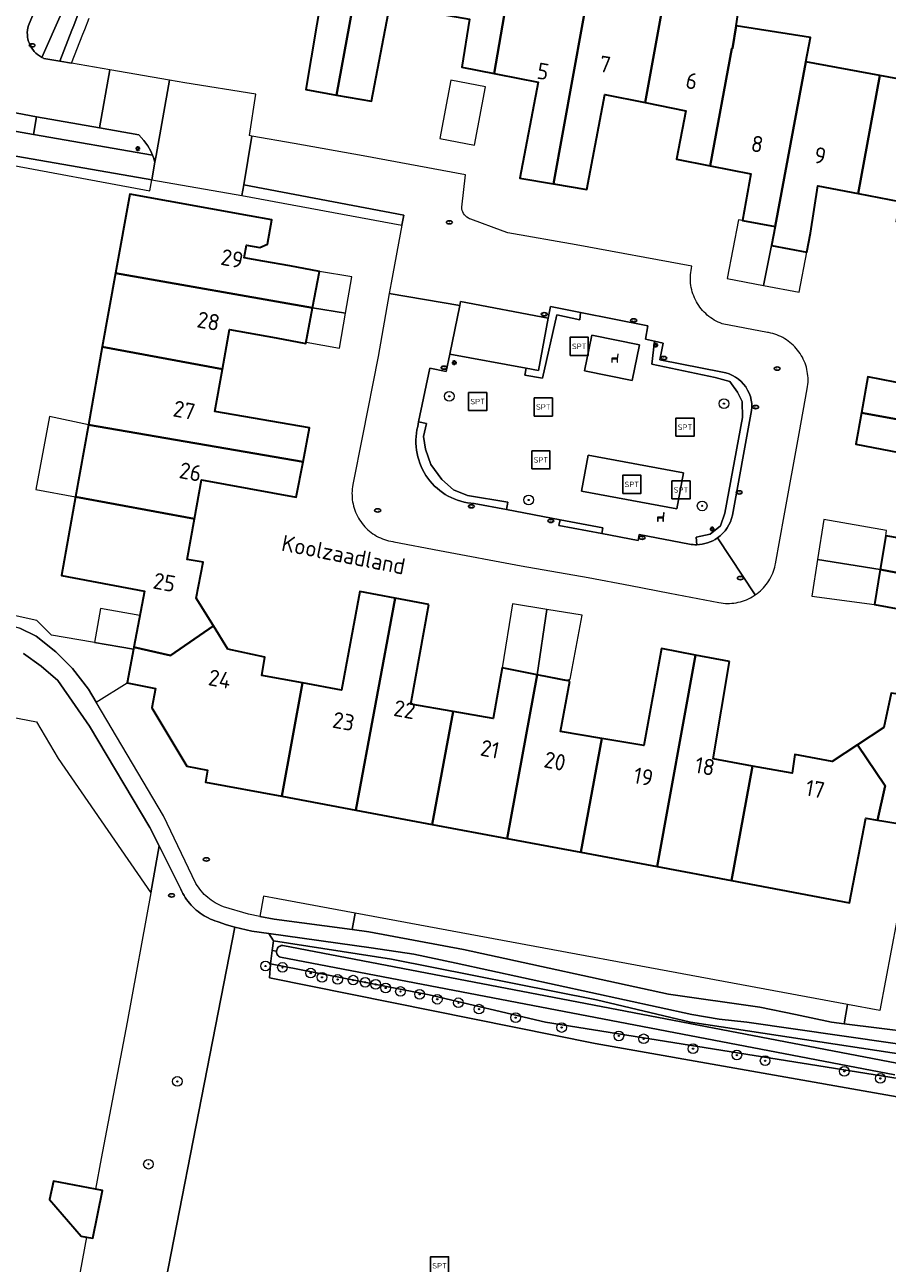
# Model space of a CAD drawing. Header units: metres. Extents: x 152610 to 160096, y 456114 to 462495.
# Tile 292 of 656: x 157328 to 157399, y 460230 to 460333. Entities that reach past the tile are written whole.
import ezdxf
from ezdxf.enums import TextEntityAlignment as Align

# ---------------------------------------------------------------- set-up
doc = ezdxf.new("R2010")
doc.units = ezdxf.units.M
doc.header["$LTSCALE"] = 0.5
doc.layers.get('0').update_dxf_attribs({"linetype": 'CONTINUOUS'})
for name, color, linetype, lineweight in [('B-PV-GR-BEPLANTING_CULTUUR_BODEMBEDEKKER-GV', 251, 'CONTINUOUS', 18), ('B-PV-GR-BEPLANTING_CULTUUR_BOSPLANTSOEN-GV', 251, 'CONTINUOUS', 18), ('B-PV-GR-BEPLANTING_CULTUUR_HEESTERS-GV', 251, 'CONTINUOUS', 18), ('B-PV-GR-BOOM-S', 251, 'CONTINUOUS', 25), ('B-PV-GR-HAAG-GV', 251, 'CONTINUOUS', 13), ('B-PV-IE-MEUBILAIR-S', 251, 'CONTINUOUS', 25), ('B-PV-IE-MEUBILAIR_WEGMEUBILAIR-S', 251, 'CONTINUOUS', 25), ('B-PV-OG-BEBOUWING-GV', 6, 'CONTINUOUS', 35), ('B-PV-OG-BEBOUWING-T18', 1, 'CONTINUOUS', 18), ('B-PV-OG-BEBOUWING_OVERBOUWING-GV', 251, 'CONTINUOUS', 18), ('B-PV-OG-BEBOUWING_SCHUUR-GV', 251, 'CONTINUOUS', 18), ('B-PV-OG-TERREIN_BEGROEID-GV', 251, 'CONTINUOUS', 18), ('B-PV-OG-TERREIN_OEVER-GV', 251, 'CONTINUOUS', 18), ('B-PV-OG-TOPOGRAFIE-T18', 1, 'CONTINUOUS', 18), ('B-PV-OG-WATER_SLOOT-GV', 251, 'CONTINUOUS', 18), ('B-PV-VH-HALFVERHARDING_GRAVEL-GV', 251, 'CONTINUOUS', 18), ('B-PV-VH-ONVERHARD-GV', 251, 'CONTINUOUS', 18), ('B-PV-VH-ONVERHARD_ZAND-GV', 251, 'CONTINUOUS', 18), ('B-PV-VH-OPENVERHARDING_STRAATBAKSTEEN-GV', 251, 'CONTINUOUS', 18), ('B-PV-VH-OPENVERHARDING_TEGEL-GV', 251, 'CONTINUOUS', 18)]:
    doc.layers.add(name, color=color, linetype=linetype, lineweight=lineweight)
doc.styles.add('NLCS-ISO', font='NLCS-ISO.ttf')
doc.styles.add('NLCS-ISO-M750-T18', font='NLCS-ISO.ttf', dxfattribs={"height": 1.35})

# ---------------------------------------------------------------- blocks, each defined once
blk = doc.blocks.new('SIE-MEUBILAIR_PAAL_LICHTMAST-SO')
for points in [[(-0.62, 0), (-1, 0)], [(-0.71, 0.71), (-0.44, 0.44)], [(0, 1), (0, 0.62)], [(0.44, 0.44), (0.71, 0.71)], [(1, 0), (0.62, 0)], [(-0.71, -0.71), (-0.44, -0.44)], [(0, -0.62), (0, -1)], [(0.44, -0.44), (0.71, -0.71)]]:
    blk.add_lwpolyline(points)
blk.add_circle((0, 0), 0.5)
blk = doc.blocks.new('SIE-MEUBILAIR_PUT_RIOOLPUT-SO')
blk.add_ellipse((0, 0), major_axis=(1.25, 0), ratio=0.54)
at = {"style": 'NLCS-ISO'}
blk.add_text('ri', height=0.75, dxfattribs=at).set_placement((-0.04, 0.07), align=Align.MIDDLE_CENTER)
blk = doc.blocks.new('SIE-MEUBILAIR_PUT_KOLK-SO')
blk.add_ellipse((0, 0), major_axis=(1.25, 0), ratio=0.54)
at = {"style": 'NLCS-ISO'}
blk.add_text('klk', height=0.75, dxfattribs=at).set_placement((0.03, 0), align=Align.MIDDLE_CENTER)
blk = doc.blocks.new('SIE-WEG_SPEELTOESTEL-SO')
at = {"flags": 128}
blk.add_lwpolyline([(-3.75, -3.75), (3.75, -3.75), (3.75, 3.75), (-3.75, 3.75)], close=True, dxfattribs=at)
at = {"style": 'NLCS-ISO'}
blk.add_text('SPT', height=2.25, dxfattribs=at).set_placement((0, 0), align=Align.MIDDLE_CENTER)
blk = doc.blocks.new('SIE-WEG_ZITBANK-SO')
at = {"color": 0, "linetype": 'ByBlock', "lineweight": 18}
blk.add_lwpolyline([(-0.91, -1.63), (-0.91, -0.2), (1.09, -0.2), (1.09, -1.63), (1.29, -1.63), (1.29, -0.21), (1.54, 1.78), (1.33, 1.78), (1.11, 0), (-1.11, 0), (-1.11, -1.63)], close=True, dxfattribs=at)
blk = doc.blocks.new('SGR-BOOM_GBKN-SO')
at = {"linetype": 'ByBlock', "lineweight": 18}
h = blk.add_hatch(color=0, dxfattribs=at)
h.dxf.hatch_style = 1
edge = h.paths.add_edge_path()
edge.add_arc((0, 0), 0.25, 0, 360)
at = {"color": 0, "linetype": 'ByBlock', "lineweight": 18}
for radius in [2, 0.25]:
    blk.add_circle((0, 0), radius, dxfattribs=at)
at = {"color": 0, "linetype": 'ByBlock', "lineweight": 18, "style": 'NLCS-ISO'}
blk.add_attdef('SOORT', (2.5, 0), '', height=1.5, dxfattribs=at)

msp = doc.modelspace()

# ---------------------------------------------------------------- linework, layer by layer
at = {"layer": 'B-PV-GR-BEPLANTING_CULTUUR_BODEMBEDEKKER-GV', "flags": 128}
msp.add_lwpolyline([(157329.108, 460334.044), (157328.427, 460332.442), (157328.383, 460332.256), (157328.354, 460332.068), (157328.34, 460331.878), (157328.343, 460331.687), (157328.362, 460331.498), (157328.396, 460331.31), (157328.447, 460331.127), (157328.512, 460330.948), (157328.592, 460330.775), (157328.687, 460330.609), (157328.795, 460330.452), (157328.915, 460330.305), (157329.048, 460330.168), (157329.192, 460330.043), (157329.345, 460329.93), (157329.508, 460329.831), (157329.543, 460329.814), (157331.181, 460333.466)], dxfattribs=at)
at = {"layer": 'B-PV-GR-BEPLANTING_CULTUUR_BOSPLANTSOEN-GV', "flags": 128}
for points in [[(157332.558, 460333.426), (157332.181, 460332.455), (157332.035, 460332.075), (157331.033, 460329.501), (157332.008, 460329.332), (157332.94, 460331.725), (157333.086, 460332.106), (157333.461, 460333.071)], [(157402.162, 460268.331), (157398.877, 460250.951), (157396.195, 460251.448), (157395.919, 460249.869), (157412.85, 460247.756)], [(157337.492, 460216.761), (157345.514, 460257.847), (157344.823, 460258.053), (157344.142, 460258.287), (157344.036, 460258.319), (157343.849, 460258.381), (157343.664, 460258.451), (157343.483, 460258.529), (157343.305, 460258.613), (157343.13, 460258.705), (157342.959, 460258.804), (157342.793, 460258.91), (157342.631, 460259.023), (157342.473, 460259.141), (157342.321, 460259.267), (157342.174, 460259.398), (157342.032, 460259.535), (157341.896, 460259.678), (157341.765, 460259.826), (157341.641, 460259.979), (157341.523, 460260.138), (157341.412, 460260.3), (157341.307, 460260.468), (157341.209, 460260.639), (157341.119, 460260.814), (157341.035, 460260.993), (157339.243, 460264.572), (157338.562, 460260.694), (157336.612, 460250), (157334.46, 460238.709), (157333.978, 460236.181), (157334.549, 460236.073), (157333.768, 460232.136), (157333.246, 460232.221), (157329.937, 460214.253)], [(157434.913, 460239.807), (157371.214, 460249.999), (157361.585, 460252.254), (157348.452, 460254.818), (157348.378, 460253.653), (157375.331, 460248.243), (157400.773, 460243.739)]]:
    msp.add_lwpolyline(points, dxfattribs=at)
msp.add_lwpolyline([(157396.195, 460251.448), (157355.467, 460259.001), (157355.229, 460257.659), (157356.588, 460257.48), (157364.425, 460255.999), (157381.392, 460252.306), (157388.951, 460251.248), (157391.906, 460250.64), (157394.878, 460249.999), (157395.919, 460249.869)], close=True, dxfattribs=at)
at = {"layer": 'B-PV-GR-BEPLANTING_CULTUUR_HEESTERS-GV', "flags": 128}
for points in [[(157326.008, 460321.088), (157338.475, 460318.783), (157338.641, 460319.68), (157326.28, 460321.838)], [(157337.12, 460280.852), (157330.328, 460282.023), (157329.125, 460283.224), (157313.524, 460286.68), (157312.949, 460286.807), (157312.755, 460286.153), (157323.367, 460283.837), (157323.659, 460283.774), (157325.095, 460283.402), (157327.71, 460282.587), (157329.082, 460281.926), (157330.686, 460280.625), (157332.069, 460279.256), (157333.405, 460277.543), (157334.046, 460276.458), (157336.591, 460278.06)], [(157347.888, 460260.407), (157347.584, 460258.739), (157348.754, 460258.511), (157355.229, 460257.659), (157355.467, 460259.001), (157349.072, 460260.187)]]:
    msp.add_lwpolyline(points, close=True, dxfattribs=at)
msp.add_lwpolyline([(157323.922, 460275.844), (157329.088, 460274.852), (157330.9, 460271.806), (157338.562, 460260.694), (157339.243, 460264.572), (157338.485, 460266.087), (157333.494, 460274.476), (157330.875, 460278.265), (157329.485, 460279.443), (157328.018, 460280.503)], dxfattribs=at)
at = {"layer": 'B-PV-GR-HAAG-GV', "flags": 128}
for points in [[(157338.709, 460321.736), (157338.551, 460322.045), (157338.301, 460322.493), (157337.976, 460322.947), (157337.57, 460323.406), (157334.325, 460323.976), (157329.111, 460324.893), (157328.863, 460323.429)], [(157374.101, 460308.707), (157371.627, 460309.198), (157371.444, 460308.243), (157370.645, 460303.915), (157369.621, 460304.104), (157369.516, 460303.533), (157370.955, 460303.275), (157372.14, 460308.502), (157374.043, 460308.102)], [(157372.43, 460291.556), (157372.331, 460291.086), (157375.881, 460290.421), (157375.97, 460290.902)]]:
    msp.add_lwpolyline(points, close=True, dxfattribs=at)
for points in [[(157385.851, 460303.77), (157380.68, 460304.779), (157380.94, 460306.18), (157380.22, 460306.336), (157380.023, 460304.419), (157385.258, 460303.319), (157386.46, 460302.997), (157387.11, 460302.117), (157387.481, 460301.353), (157387.504, 460300.007), (157386.066, 460292.097), (157385.688, 460291.068), (157384.843, 460290.373), (157383.671, 460290.111), (157383.723, 460289.497)], [(157360.719, 460299.652), (157360.644, 460299.287)], [(157365.318, 460292.902), (157367.986, 460292.397), (157368.085, 460293.015), (157364.759, 460293.571), (157363.611, 460294.046), (157362.636, 460294.89), (157361.73, 460296.139), (157361.287, 460297.397), (157361.114, 460298.436), (157361.376, 460299.517), (157360.719, 460299.652)], [(157386.685, 460291.946), (157388.215, 460300.297)]]:
    msp.add_lwpolyline(points, dxfattribs=at)
at = {"layer": 'B-PV-GR-HAAG-GV'}
for points in [[(157388.215, 460300.297, 0.4329556), (157385.851, 460303.77)], [(157360.644, 460299.287, 0.4699196), (157365.318, 460292.902)], [(157385.438, 460290.064, 0.1939802), (157386.685, 460291.946)], [(157383.723, 460289.497, 0.1558114), (157385.438, 460290.064)]]:
    msp.add_lwpolyline(points, format="xyb", dxfattribs=at)
at = {"layer": 'B-PV-OG-BEBOUWING-GV', "flags": 128}
for points in [[(157357.159, 460344.253), (157350.921, 460345.389), (157349.161, 460335.871), (157352.747, 460335.198), (157351.385, 460327.145), (157353.924, 460326.696)], [(157363.21, 460343.152), (157357.159, 460344.253), (157353.924, 460326.696), (157356.806, 460326.187), (157358.343, 460334.116), (157361.463, 460333.571)], [(157369.397, 460342.025), (157363.21, 460343.152), (157361.463, 460333.571), (157364.928, 460332.965), (157364.291, 460329.008), (157366.961, 460328.485), (157368.663, 460338.281), (157368.859, 460338.243)], [(157368.859, 460338.243), (157368.663, 460338.281), (157366.961, 460328.485), (157367.235, 460328.431), (157370.613, 460327.768), (157369.088, 460319.813), (157371.878, 460319.345), (157375.062, 460337.03)], [(157381.233, 460335.824), (157375.062, 460337.03), (157371.878, 460319.345), (157374.646, 460318.881), (157376.134, 460326.748), (157379.453, 460326.079)], [(157384.852, 460320.842), (157386.628, 460330.561), (157386.689, 460330.55), (157386.982, 460332.429), (157387.326, 460334.633), (157381.233, 460335.824), (157379.453, 460326.079), (157382.833, 460325.397), (157382.058, 460321.389)], [(157390.212, 460315.82), (157392.741, 460329.435), (157393.154, 460331.462), (157386.982, 460332.429), (157386.689, 460330.55), (157386.628, 460330.561), (157384.852, 460320.842), (157388.206, 460320.185), (157387.505, 460316.327)], [(157398.865, 460328.307), (157392.741, 460329.435), (157390.212, 460315.82), (157389.92, 460314.246), (157392.844, 460313.698), (157393.139, 460315.271), (157393.739, 460319.191), (157397.082, 460318.548)], [(157405.578, 460327.07), (157398.865, 460328.307), (157397.082, 460318.548), (157400.5, 460317.891), (157400.235, 460316.225), (157403.302, 460315.692), (157404.61, 460313.771), (157408.276, 460316.271), (157411.262, 460315.632), (157411.365, 460316.186), (157411.824, 460318.644), (157408.83, 460319.203), (157407.695, 460319.415), (157408.586, 460324.183), (157405.226, 460324.81)], [(157351.938, 460309.079), (157352.509, 460312.109), (157350.052, 460312.572), (157347.831, 460312.959), (157346.29, 460313.228), (157346.479, 460314.271), (157347.576, 460314.072), (157348.206, 460314.373), (157348.561, 460316.375), (157346.725, 460316.707), (157336.81, 460318.502), (157335.64, 460311.967)], [(157351.938, 460309.079), (157335.64, 460311.967), (157334.546, 460305.86), (157344.483, 460304.024), (157345.059, 460307.288), (157348.927, 460306.597), (157351.384, 460306.134)], [(157344.483, 460304.024), (157334.546, 460305.86), (157333.39, 460299.4), (157351.15, 460296.354), (157351.688, 460299.155), (157343.864, 460300.512)], [(157415.995, 460303.424), (157406.394, 460305.185), (157405.804, 460301.829), (157397.879, 460303.373), (157397.357, 460300.412), (157414.83, 460297.238)], [(157414.83, 460297.238), (157397.357, 460300.412), (157396.901, 460297.824), (157404.638, 460296.33), (157404.021, 460292.931), (157413.678, 460291.126)], [(157351.15, 460296.354), (157333.39, 460299.4), (157332.324, 460293.448), (157342.172, 460291.64), (157342.749, 460294.862), (157350.587, 460293.418)], [(157342.172, 460291.64), (157332.324, 460293.448), (157331.158, 460286.938), (157338.032, 460285.663), (157337.151, 460281.016), (157340.193, 460280.328), (157343.731, 460282.785), (157342.311, 460285.062), (157342.88, 460288.043), (157341.566, 460288.261)], [(157413.678, 460291.126), (157404.021, 460292.931), (157403.406, 460289.541), (157399.363, 460290.218), (157398.9, 460287.431), (157412.498, 460284.863)], [(157412.498, 460284.863), (157398.9, 460287.431), (157398.423, 460284.557), (157402.317, 460283.828), (157401.689, 460280.603), (157411.344, 460278.736)], [(157358.784, 460285.079), (157355.85, 460285.627), (157354.327, 460277.46), (157351.111, 460278.059), (157349.399, 460268.682), (157355.531, 460267.533)], [(157361.572, 460284.559), (157358.784, 460285.079), (157355.531, 460267.533), (157361.845, 460266.35), (157363.574, 460275.694), (157360.074, 460276.304)], [(157344.939, 460280.848), (157343.731, 460282.785), (157340.193, 460280.328), (157337.151, 460281.016), (157337.12, 460280.852), (157336.591, 460278.06), (157338.935, 460277.591), (157338.632, 460275.994), (157341.527, 460271.164), (157343.256, 460270.84), (157343.096, 460269.863), (157349.399, 460268.682), (157351.111, 460278.059), (157347.741, 460278.686), (157347.982, 460280.189)], [(157383.638, 460280.358), (157380.802, 460280.903), (157379.34, 460272.873), (157375.886, 460273.461), (157374.138, 460264.046), (157380.463, 460262.861)], [(157386.436, 460279.821), (157383.638, 460280.358), (157380.463, 460262.861), (157386.612, 460261.708), (157388.353, 460271.186), (157385.074, 460271.78)], [(157411.344, 460278.736), (157401.689, 460280.603), (157400.997, 460277.051), (157399.808, 460277.22), (157399.201, 460274.376), (157397.019, 460272.934), (157399.331, 460269.559), (157398.682, 460266.717), (157399.195, 460266.628), (157401.728, 460266.207), (157402.162, 460268.331), (157403.16, 460273.21), (157410.07, 460271.973)], [(157370.525, 460278.734), (157367.62, 460279.313), (157366.884, 460275.117), (157363.574, 460275.694), (157361.845, 460266.35), (157368.045, 460265.188)], [(157373.229, 460278.194), (157370.525, 460278.734), (157368.045, 460265.188), (157374.138, 460264.046), (157375.886, 460273.461), (157372.443, 460274.048)], [(157399.331, 460269.559), (157397.019, 460272.934), (157394.942, 460271.561), (157391.837, 460272.144), (157391.634, 460270.591), (157388.353, 460271.186), (157386.612, 460261.708), (157396.364, 460259.881), (157397.722, 460266.877), (157398.682, 460266.717)], [(157333.246, 460232.221), (157333.768, 460232.136), (157334.549, 460236.073), (157333.978, 460236.181), (157330.496, 460236.836), (157330.176, 460235.331), (157332.783, 460232.297)]]:
    msp.add_lwpolyline(points, close=True, dxfattribs=at)
at = {"layer": 'B-PV-OG-BEBOUWING_OVERBOUWING-GV', "flags": 128}
for points in [[(157366.26, 460327.388), (157363.382, 460327.937), (157362.458, 460323.096), (157365.336, 460322.547)], [(157389.259, 460310.943), (157389.92, 460314.246), (157390.212, 460315.82), (157387.505, 460316.327), (157387.179, 460316.385), (157386.252, 460311.515)], [(157392.844, 460313.698), (157389.92, 460314.246), (157389.259, 460310.943), (157392.213, 460310.381)], [(157351.938, 460309.079), (157354.674, 460308.643), (157355.189, 460311.65), (157352.509, 460312.109)], [(157354.674, 460308.643), (157351.938, 460309.079), (157351.404, 460306.239), (157354.18, 460305.763)], [(157333.39, 460299.4), (157330.167, 460300.09), (157329.037, 460294.064), (157332.324, 460293.448)], [(157393.731, 460288.276), (157398.9, 460287.431), (157399.363, 460290.218), (157399.435, 460290.667), (157394.241, 460291.58)], [(157398.9, 460287.431), (157393.731, 460288.276), (157393.264, 460285.25), (157398.423, 460284.557)], [(157370.525, 460278.734), (157371.322, 460284.14), (157368.491, 460284.606), (157367.62, 460279.313)], [(157374.244, 460283.659), (157371.322, 460284.14), (157370.525, 460278.734), (157372.873, 460278.265), (157373.26, 460278.385)]]:
    msp.add_lwpolyline(points, close=True, dxfattribs=at)
at = {"layer": 'B-PV-OG-BEBOUWING_SCHUUR-GV', "flags": 128}
msp.add_lwpolyline([(157337.651, 460283.652), (157334.405, 460284.227), (157333.905, 460281.406), (157337.12, 460280.852), (157337.151, 460281.016)], close=True, dxfattribs=at)
at = {"layer": 'B-PV-OG-TERREIN_BEGROEID-GV', "flags": 128}
for points in [[(157383.723, 460289.497), (157383.671, 460290.111), (157384.843, 460290.373), (157385.688, 460291.068), (157386.066, 460292.097), (157387.504, 460300.007), (157387.481, 460301.353), (157387.11, 460302.117), (157386.46, 460302.997), (157385.258, 460303.319), (157380.023, 460304.419), (157380.22, 460306.336), (157379.493, 460306.493), (157379.674, 460307.601), (157374.101, 460308.707), (157374.043, 460308.102), (157372.14, 460308.502), (157370.955, 460303.275), (157369.516, 460303.533), (157369.621, 460304.104), (157363.287, 460305.272), (157362.997, 460303.812), (157361.633, 460304.113), (157360.719, 460299.652), (157361.376, 460299.517), (157361.114, 460298.436), (157361.287, 460297.397), (157361.73, 460296.139), (157362.636, 460294.89), (157363.611, 460294.046), (157364.759, 460293.571), (157368.085, 460293.015), (157367.986, 460292.397), (157372.43, 460291.556), (157375.97, 460290.902), (157375.881, 460290.421), (157378.895, 460289.857), (157378.973, 460290.347), (157383.126, 460289.545)], [(157400.773, 460243.739), (157375.331, 460248.243), (157348.378, 460253.653), (157348.452, 460254.818), (157348.595, 460255.91), (157348.702, 460256.721), (157348.319, 460257.319), (157346.906, 460257.525), (157345.514, 460257.847), (157337.492, 460216.761), (157332.735, 460210.948), (157334.516, 460210.619), (157336.291, 460210.261), (157339.636, 460214.559), (157388.19, 460205), (157387.24, 460199.564), (157390.674, 460198.775), (157390.08, 460197.315), (157392.585, 460197.51), (157397.213, 460197.591), (157401.236, 460197.179)], [(157436.795, 460242.966), (157395.744, 460248.868), (157387.881, 460249.997), (157385.594, 460250.242), (157383.327, 460250.625), (157363.819, 460254.882), (157360.329, 460255.633), (157356.796, 460256.143), (157348.319, 460257.319), (157348.702, 460256.721), (157358.478, 460255.214), (157375.443, 460251.834), (157383.218, 460249.999), (157435.444, 460242.048)]]:
    msp.add_lwpolyline(points, dxfattribs=at)
for points in [[(157378.991, 460306.039), (157378.395, 460303.091), (157374.454, 460303.889), (157375.05, 460306.836)], [(157374.742, 460296.895), (157382.636, 460295.453), (157382.091, 460292.471), (157374.197, 460293.914)]]:
    msp.add_lwpolyline(points, close=True, dxfattribs=at)
at = {"layer": 'B-PV-OG-TERREIN_BEGROEID-GV'}
msp.add_lwpolyline([(157383.126, 460289.545, 0.0467339), (157383.723, 460289.497)], format="xyb", dxfattribs=at)
at = {"layer": 'B-PV-OG-TERREIN_OEVER-GV', "flags": 128}
for points in [[(157435.444, 460242.048), (157383.218, 460249.999), (157375.443, 460251.834), (157358.478, 460255.214), (157348.702, 460256.721), (157348.595, 460255.91), (157348.961, 460255.861), (157348.974, 460255.951), (157349.002, 460256.036), (157349.045, 460256.115), (157349.101, 460256.186), (157349.169, 460256.245), (157349.247, 460256.292), (157349.331, 460256.324), (157349.419, 460256.341), (157349.468, 460256.344), (157400.279, 460246.615)], [(157400.11, 460245.629), (157349.279, 460255.361), (157349.199, 460255.402), (157349.127, 460255.457), (157349.066, 460255.523), (157349.018, 460255.6), (157348.983, 460255.683), (157348.964, 460255.771), (157348.961, 460255.861), (157348.595, 460255.91), (157348.452, 460254.818), (157361.585, 460252.254), (157371.214, 460249.999), (157434.913, 460239.807)]]:
    msp.add_lwpolyline(points, dxfattribs=at)
at = {"layer": 'B-PV-OG-WATER_SLOOT-GV', "flags": 128}
msp.add_lwpolyline([(157400.279, 460246.615), (157349.468, 460256.344), (157349.419, 460256.341), (157349.331, 460256.324), (157349.247, 460256.292), (157349.169, 460256.245), (157349.101, 460256.186), (157349.045, 460256.115), (157349.002, 460256.036), (157348.974, 460255.951), (157348.961, 460255.861), (157348.964, 460255.771), (157348.983, 460255.683), (157349.018, 460255.6), (157349.066, 460255.523), (157349.127, 460255.457), (157349.199, 460255.402), (157349.279, 460255.361), (157400.11, 460245.629)], dxfattribs=at)
at = {"layer": 'B-PV-VH-HALFVERHARDING_GRAVEL-GV', "flags": 128}
for points in [[(157412.85, 460247.756), (157395.919, 460249.869), (157394.878, 460249.999), (157391.906, 460250.64), (157388.951, 460251.248), (157381.392, 460252.306), (157364.425, 460255.999), (157356.588, 460257.48), (157355.229, 460257.659), (157348.754, 460258.511), (157347.584, 460258.739), (157346.635, 460258.923), (157344.567, 460259.54), (157344.564, 460259.541), (157344.389, 460259.613), (157344.216, 460259.692), (157344.047, 460259.778), (157343.881, 460259.872), (157343.72, 460259.972), (157343.563, 460260.079), (157343.41, 460260.192), (157343.263, 460260.312), (157343.12, 460260.438), (157342.984, 460260.57), (157342.852, 460260.707), (157342.727, 460260.85), (157342.608, 460260.998), (157342.495, 460261.151), (157342.389, 460261.308), (157342.289, 460261.47), (157339.597, 460267.067), (157334.046, 460276.458), (157333.405, 460277.543), (157332.069, 460279.256), (157330.686, 460280.625), (157329.082, 460281.926), (157327.71, 460282.587)], [(157328.018, 460280.503), (157329.485, 460279.443), (157330.875, 460278.265), (157333.494, 460274.476), (157338.485, 460266.087), (157339.243, 460264.572), (157341.035, 460260.993), (157341.119, 460260.814), (157341.209, 460260.639), (157341.307, 460260.468), (157341.412, 460260.3), (157341.523, 460260.138), (157341.641, 460259.979), (157341.765, 460259.826), (157341.896, 460259.678), (157342.032, 460259.535), (157342.174, 460259.398), (157342.321, 460259.267), (157342.473, 460259.141), (157342.631, 460259.023), (157342.793, 460258.91), (157342.959, 460258.804), (157343.13, 460258.705), (157343.305, 460258.613), (157343.483, 460258.529), (157343.664, 460258.451), (157343.849, 460258.381), (157344.036, 460258.319), (157344.142, 460258.287), (157344.823, 460258.053), (157345.514, 460257.847), (157346.906, 460257.525), (157348.319, 460257.319), (157356.796, 460256.143), (157360.329, 460255.633), (157363.819, 460254.882), (157383.327, 460250.625), (157385.594, 460250.242), (157387.881, 460249.997), (157395.744, 460248.868), (157436.795, 460242.966)]]:
    msp.add_lwpolyline(points, dxfattribs=at)
at = {"layer": 'B-PV-VH-ONVERHARD-GV', "flags": 128}
for points in [[(157374.101, 460308.707), (157371.627, 460309.198), (157371.444, 460308.243), (157370.645, 460303.915), (157369.621, 460304.104), (157369.516, 460303.533), (157370.955, 460303.275), (157372.14, 460308.502), (157374.043, 460308.102)], [(157374.742, 460296.895), (157374.197, 460293.914), (157382.091, 460292.471), (157382.636, 460295.453)], [(157372.43, 460291.556), (157372.331, 460291.086), (157375.881, 460290.421), (157375.97, 460290.902)]]:
    msp.add_lwpolyline(points, close=True, dxfattribs=at)
for points in [[(157385.851, 460303.77), (157380.68, 460304.779), (157380.94, 460306.18), (157380.22, 460306.336), (157380.023, 460304.419), (157385.258, 460303.319), (157386.46, 460302.997), (157387.11, 460302.117), (157387.481, 460301.353), (157387.504, 460300.007), (157386.066, 460292.097), (157385.688, 460291.068), (157384.843, 460290.373), (157383.671, 460290.111), (157383.723, 460289.497)], [(157360.719, 460299.652), (157360.644, 460299.287)], [(157365.318, 460292.902), (157367.986, 460292.397), (157368.085, 460293.015), (157364.759, 460293.571), (157363.611, 460294.046), (157362.636, 460294.89), (157361.73, 460296.139), (157361.287, 460297.397), (157361.114, 460298.436), (157361.376, 460299.517), (157360.719, 460299.652)], [(157386.685, 460291.946), (157388.215, 460300.297)]]:
    msp.add_lwpolyline(points, dxfattribs=at)
at = {"layer": 'B-PV-VH-ONVERHARD-GV'}
for points in [[(157388.215, 460300.297, 0.4329556), (157385.851, 460303.77)], [(157360.644, 460299.287, 0.4699196), (157365.318, 460292.902)], [(157385.438, 460290.064, 0.1939802), (157386.685, 460291.946)], [(157383.723, 460289.497, 0.1558114), (157385.438, 460290.064)]]:
    msp.add_lwpolyline(points, format="xyb", dxfattribs=at)
at = {"layer": 'B-PV-VH-ONVERHARD_ZAND-GV', "flags": 128}
msp.add_lwpolyline([(157338.709, 460321.736), (157338.551, 460322.045), (157338.301, 460322.493), (157337.976, 460322.947), (157337.57, 460323.406), (157334.325, 460323.976), (157329.111, 460324.893), (157328.863, 460323.429)], close=True, dxfattribs=at)
at = {"layer": 'B-PV-VH-OPENVERHARDING_STRAATBAKSTEEN-GV', "flags": 128}
msp.add_lwpolyline([(157326.927, 460325.297), (157329.111, 460324.893), (157334.325, 460323.976), (157335.177, 460328.782), (157332.008, 460329.332), (157331.033, 460329.501), (157329.716, 460329.729), (157329.678, 460329.745), (157329.543, 460329.814), (157329.508, 460329.831), (157329.345, 460329.93), (157329.192, 460330.043), (157329.048, 460330.168), (157328.915, 460330.305), (157328.795, 460330.452), (157328.687, 460330.609), (157328.592, 460330.775), (157328.512, 460330.948), (157328.447, 460331.127), (157328.396, 460331.31), (157328.362, 460331.498), (157328.343, 460331.687), (157328.34, 460331.878), (157328.354, 460332.068), (157328.383, 460332.256), (157328.427, 460332.442), (157329.108, 460334.044)], dxfattribs=at)
msp.add_lwpolyline([(157340.098, 460327.928), (157335.177, 460328.782), (157334.325, 460323.976), (157337.57, 460323.406), (157337.976, 460322.947), (157338.301, 460322.493), (157338.551, 460322.045), (157338.709, 460321.736), (157338.782, 460321.528), (157338.899, 460321.134), (157338.996, 460321.687)], close=True, dxfattribs=at)
at = {"layer": 'B-PV-VH-OPENVERHARDING_TEGEL-GV', "flags": 128}
for points in [[(157331.181, 460333.466), (157329.543, 460329.814), (157329.678, 460329.745), (157329.716, 460329.729), (157331.033, 460329.501), (157332.035, 460332.075), (157332.181, 460332.455), (157332.558, 460333.426)], [(157326.975, 460323.754), (157328.863, 460323.429), (157329.111, 460324.893), (157326.927, 460325.297)], [(157385.438, 460290.064), (157388.573, 460285.343), (157388.718, 460285.448), (157388.859, 460285.559), (157388.995, 460285.676), (157389.125, 460285.799), (157389.249, 460285.928), (157389.368, 460286.062), (157389.48, 460286.201), (157389.586, 460286.346), (157389.686, 460286.495), (157389.779, 460286.648), (157389.865, 460286.805), (157389.944, 460286.966), (157390.015, 460287.13), (157390.08, 460287.297), (157390.136, 460287.467), (157390.185, 460287.639), (157390.227, 460287.814), (157390.249, 460287.927), (157390.974, 460291.898), (157392.206, 460298.686), (157392.875, 460302.402), (157392.903, 460302.579), (157392.923, 460302.756), (157392.935, 460302.935), (157392.939, 460303.113), (157392.935, 460303.292), (157392.923, 460303.471), (157392.903, 460303.648), (157392.876, 460303.825), (157392.84, 460304), (157392.796, 460304.174), (157392.745, 460304.345), (157392.686, 460304.514), (157392.62, 460304.68), (157392.546, 460304.843), (157392.466, 460305.002), (157392.378, 460305.158), (157392.283, 460305.31), (157392.181, 460305.457), (157392.073, 460305.6), (157391.959, 460305.737), (157391.839, 460305.869), (157391.713, 460305.996), (157391.581, 460306.117), (157391.444, 460306.232), (157391.302, 460306.341), (157391.156, 460306.443), (157391.005, 460306.539), (157390.849, 460306.628), (157390.69, 460306.71), (157390.528, 460306.784), (157390.362, 460306.852), (157390.194, 460306.911), (157390.023, 460306.964), (157389.849, 460307.008), (157389.674, 460307.045), (157389.569, 460307.063), (157385.827, 460307.778), (157385.663, 460307.842), (157385.5, 460307.914), (157385.34, 460307.994), (157385.183, 460308.08), (157385.031, 460308.174), (157384.883, 460308.274), (157384.74, 460308.381), (157384.601, 460308.494), (157384.468, 460308.613), (157384.34, 460308.738), (157384.218, 460308.869), (157384.102, 460309.004), (157383.992, 460309.145), (157383.889, 460309.291), (157383.792, 460309.441), (157383.702, 460309.596), (157383.619, 460309.754), (157383.543, 460309.916), (157383.475, 460310.081), (157383.414, 460310.249), (157383.36, 460310.419), (157383.315, 460310.592), (157383.277, 460310.767), (157383.246, 460310.943), (157383.224, 460311.12), (157383.21, 460311.298), (157383.204, 460311.477), (157383.205, 460311.655), (157383.215, 460311.834), (157383.233, 460312.012), (157383.258, 460312.189), (157383.292, 460312.364), (157383.333, 460312.538), (157373.763, 460314.309), (157368.091, 460315.291), (157367.724, 460315.427), (157365.031, 460316.424), (157364.938, 460316.462), (157364.833, 460316.514), (157364.709, 460316.602), (157364.608, 460316.692), (157364.519, 460316.792), (157364.442, 460316.903), (157364.379, 460317.022), (157364.33, 460317.148), (157364.297, 460317.278), (157364.279, 460317.412), (157364.6, 460320.092), (157356.134, 460321.666), (157350.409, 460322.679), (157346.924, 460323.308), (157346.258, 460319.282)], [(157346.258, 460319.282), (157359.492, 460316.768), (157359.333, 460315.929), (157358.439, 460311.168), (157358.285, 460310.291), (157364.116, 460309.299), (157364.184, 460309.629), (157371.444, 460308.243), (157371.627, 460309.198), (157374.101, 460308.707), (157379.674, 460307.601), (157379.493, 460306.493), (157380.22, 460306.336), (157380.94, 460306.18), (157380.68, 460304.779), (157385.851, 460303.77)], [(157360.644, 460299.287), (157360.719, 460299.652), (157361.633, 460304.113), (157362.997, 460303.812), (157363.287, 460305.272), (157364.116, 460309.299), (157358.285, 460310.291), (157357.365, 460305.068), (157356.069, 460298.492), (157355.278, 460294.466), (157355.247, 460294.29), (157355.225, 460294.113), (157355.21, 460293.935), (157355.203, 460293.756), (157355.205, 460293.577), (157355.214, 460293.399), (157355.231, 460293.221), (157355.256, 460293.044), (157355.289, 460292.868), (157355.33, 460292.694), (157355.379, 460292.522), (157355.435, 460292.353), (157355.499, 460292.186), (157355.57, 460292.022), (157355.648, 460291.861), (157355.734, 460291.704), (157355.826, 460291.551), (157355.926, 460291.403), (157356.032, 460291.259), (157356.144, 460291.12), (157356.262, 460290.986), (157356.386, 460290.857), (157356.516, 460290.734), (157356.651, 460290.617), (157356.791, 460290.506), (157356.936, 460290.402), (157357.086, 460290.304), (157357.24, 460290.213), (157357.397, 460290.129), (157357.559, 460290.052), (157357.723, 460289.982), (157357.891, 460289.92), (157358.061, 460289.866), (157358.234, 460289.819), (157358.408, 460289.78), (157358.584, 460289.748), (157358.653, 460289.738), (157362.457, 460289.019), (157369.205, 460287.743), (157374.75, 460286.786), (157378.236, 460286.115), (157381.51, 460285.486), (157385.561, 460284.708), (157385.738, 460284.679), (157385.916, 460284.657), (157386.094, 460284.644), (157386.273, 460284.639), (157386.452, 460284.642), (157386.631, 460284.652), (157386.809, 460284.671), (157386.986, 460284.698), (157387.162, 460284.732), (157387.336, 460284.774), (157387.508, 460284.824), (157387.678, 460284.882), (157387.845, 460284.947), (157388.008, 460285.019), (157388.169, 460285.099), (157388.326, 460285.186), (157388.478, 460285.28), (157388.573, 460285.343)], [(157388.215, 460300.297), (157386.685, 460291.946)], [(157383.126, 460289.545), (157378.973, 460290.347), (157378.895, 460289.857), (157375.881, 460290.421), (157372.331, 460291.086), (157372.43, 460291.556), (157367.986, 460292.397), (157365.318, 460292.902)], [(157388.573, 460285.343), (157385.438, 460290.064)]]:
    msp.add_lwpolyline(points, dxfattribs=at)
for points in [[(157341.37, 460327.708), (157340.098, 460327.928), (157338.996, 460321.687), (157338.899, 460321.134), (157338.641, 460319.68), (157346.089, 460318.38), (157346.258, 460319.282), (157346.924, 460323.308), (157346.725, 460323.343), (157347.259, 460326.775)], [(157326.217, 460323.884), (157325.46, 460321.981), (157326.28, 460321.838), (157338.641, 460319.68), (157338.899, 460321.134), (157338.782, 460321.528), (157338.709, 460321.736), (157328.863, 460323.429), (157326.975, 460323.754)], [(157359.492, 460316.768), (157346.258, 460319.282), (157346.089, 460318.38), (157359.333, 460315.929)], [(157371.444, 460308.243), (157364.184, 460309.629), (157364.116, 460309.299), (157363.287, 460305.272), (157369.621, 460304.104), (157370.645, 460303.915)], [(157378.991, 460306.039), (157375.05, 460306.836), (157374.454, 460303.889), (157378.395, 460303.091)]]:
    msp.add_lwpolyline(points, close=True, dxfattribs=at)
at = {"layer": 'B-PV-VH-OPENVERHARDING_TEGEL-GV'}
for points in [[(157385.851, 460303.77, -0.4329556), (157388.215, 460300.297)], [(157365.318, 460292.902, -0.4699196), (157360.644, 460299.287)], [(157386.685, 460291.946, -0.1939802), (157385.438, 460290.064)], [(157383.723, 460289.497, -0.0467339), (157383.126, 460289.545)], [(157385.438, 460290.064, -0.1558114), (157383.723, 460289.497)]]:
    msp.add_lwpolyline(points, format="xyb", dxfattribs=at)

# ---------------------------------------------------------------- block references
at = {"layer": 'B-PV-GR-BOOM-S', "xscale": 0.2, "yscale": 0.2, "zscale": 0.2}
for p in [(157363.25, 460301.772), (157385.977, 460301.165), (157369.822, 460293.199), (157384.177, 460292.708), (157348.048, 460254.64), (157349.451, 460254.523), (157351.79, 460254.055), (157352.725, 460253.704), (157354.012, 460253.529), (157355.298, 460253.47), (157356.292, 460253.295), (157357.169, 460253.119), (157357.988, 460252.827), (157359.216, 460252.535), (157360.795, 460252.301), (157362.257, 460251.891), (157364.011, 460251.599), (157365.706, 460251.073), (157368.747, 460250.371), (157372.548, 460249.553), (157377.284, 460248.851), (157379.331, 460248.617), (157383.424, 460247.798), (157387.049, 460247.272), (157389.388, 460246.804), (157395.937, 460245.927), (157340.759, 460245.091), (157398.919, 460245.342), (157338.363, 460238.246)]:
    msp.add_blockref('SGR-BOOM_GBKN-SO', p, dxfattribs=at)
at = {"layer": 'B-PV-IE-MEUBILAIR-S', "xscale": 0.2, "yscale": 0.2, "zscale": 0.2}
for name, p in [('SIE-MEUBILAIR_PUT_RIOOLPUT-SO', (157328.739, 460330.809)), ('SIE-MEUBILAIR_PAAL_LICHTMAST-SO', (157337.478, 460322.262)), ('SIE-MEUBILAIR_PUT_RIOOLPUT-SO', (157363.262, 460316.168)), ('SIE-MEUBILAIR_PUT_KOLK-SO', (157371.113, 460308.563)), ('SIE-MEUBILAIR_PUT_KOLK-SO', (157378.51, 460308.053)), ('SIE-MEUBILAIR_PAAL_LICHTMAST-SO', (157380.334, 460306.002)), ('SIE-MEUBILAIR_PAAL_LICHTMAST-SO', (157363.669, 460304.555)), ('SIE-MEUBILAIR_PUT_KOLK-SO', (157381.006, 460304.934)), ('SIE-MEUBILAIR_PUT_KOLK-SO', (157362.818, 460304.141)), ('SIE-MEUBILAIR_PUT_RIOOLPUT-SO', (157390.385, 460304.068)), ('SIE-MEUBILAIR_PUT_KOLK-SO', (157388.596, 460300.881)), ('SIE-MEUBILAIR_PUT_KOLK-SO', (157387.242, 460293.82)), ('SIE-MEUBILAIR_PUT_RIOOLPUT-SO', (157357.329, 460292.334)), ('SIE-MEUBILAIR_PUT_KOLK-SO', (157365.081, 460292.672)), ('SIE-MEUBILAIR_PUT_KOLK-SO', (157371.654, 460291.471)), ('SIE-MEUBILAIR_PAAL_LICHTMAST-SO', (157385.002, 460290.791)), ('SIE-MEUBILAIR_PUT_KOLK-SO', (157379.205, 460290.068)), ('SIE-MEUBILAIR_PUT_RIOOLPUT-SO', (157387.339, 460286.735)), ('SIE-MEUBILAIR_PUT_RIOOLPUT-SO', (157343.152, 460263.459)), ('SIE-MEUBILAIR_PUT_RIOOLPUT-SO', (157340.272, 460260.478))]:
    msp.add_blockref(name, p, dxfattribs=at)
at = {"layer": 'B-PV-IE-MEUBILAIR_WEGMEUBILAIR-S', "xscale": 0.2, "yscale": 0.2, "zscale": 0.2}
for name, p in [('SIE-WEG_SPEELTOESTEL-SO', (157374.005, 460305.906)), ('SIE-WEG_ZITBANK-SO', (157376.921, 460304.915)), ('SIE-WEG_SPEELTOESTEL-SO', (157365.6, 460301.338)), ('SIE-WEG_SPEELTOESTEL-SO', (157371.032, 460300.892)), ('SIE-WEG_SPEELTOESTEL-SO', (157382.758, 460299.217)), ('SIE-WEG_SPEELTOESTEL-SO', (157370.834, 460296.512)), ('SIE-WEG_SPEELTOESTEL-SO', (157378.355, 460294.486)), ('SIE-WEG_SPEELTOESTEL-SO', (157382.426, 460294.028)), ('SIE-WEG_ZITBANK-SO', (157380.715, 460291.764)), ('SIE-WEG_SPEELTOESTEL-SO', (157362.45, 460229.84))]:
    msp.add_blockref(name, p, dxfattribs=at)

# ---------------------------------------------------------------- texts
at = {"layer": 'B-PV-OG-BEBOUWING-T18', "style": 'NLCS-ISO-M750-T18'}
for s, rotation, p in [('5', 349.8, (157371.012, 460328.656)), ('7', 350.5, (157376.143, 460329.237)), ('6', 348.9, (157383.311, 460327.861)), ('8', 349.4, (157388.734, 460322.644)), ('9', 349.4, (157393.941, 460321.69)), ('29', 349.3, (157345.29, 460313.165)), ('28', 349.3, (157343.331, 460307.995)), ('27', 349.1, (157341.319, 460300.629)), ('26', 349.2, (157341.843, 460295.52)), ('25', 349.2, (157339.684, 460286.384)), ('24', 349.5, (157344.265, 460278.385)), ('22', 349.5, (157359.553, 460275.858)), ('23', 349.4, (157354.508, 460274.882)), ('21', 348.7, (157366.622, 460272.583)), ('20', 348.7, (157371.994, 460271.59)), ('18', 349.7, (157384.408, 460271.166)), ('19', 349.1, (157379.32, 460270.303)), ('17', 349.7, (157393.527, 460269.283))]:
    msp.add_text(s, height=1.35, rotation=rotation, dxfattribs=at).set_placement(p, align=Align.MIDDLE)
at = {"layer": 'B-PV-OG-TOPOGRAFIE-T18', "style": 'NLCS-ISO-M750-T18'}
msp.add_text('Koolzaadland', height=1.35, rotation=348.9, dxfattribs=at).set_placement((157354.507, 460288.672), align=Align.MIDDLE)

doc.saveas('drawing.dxf')
